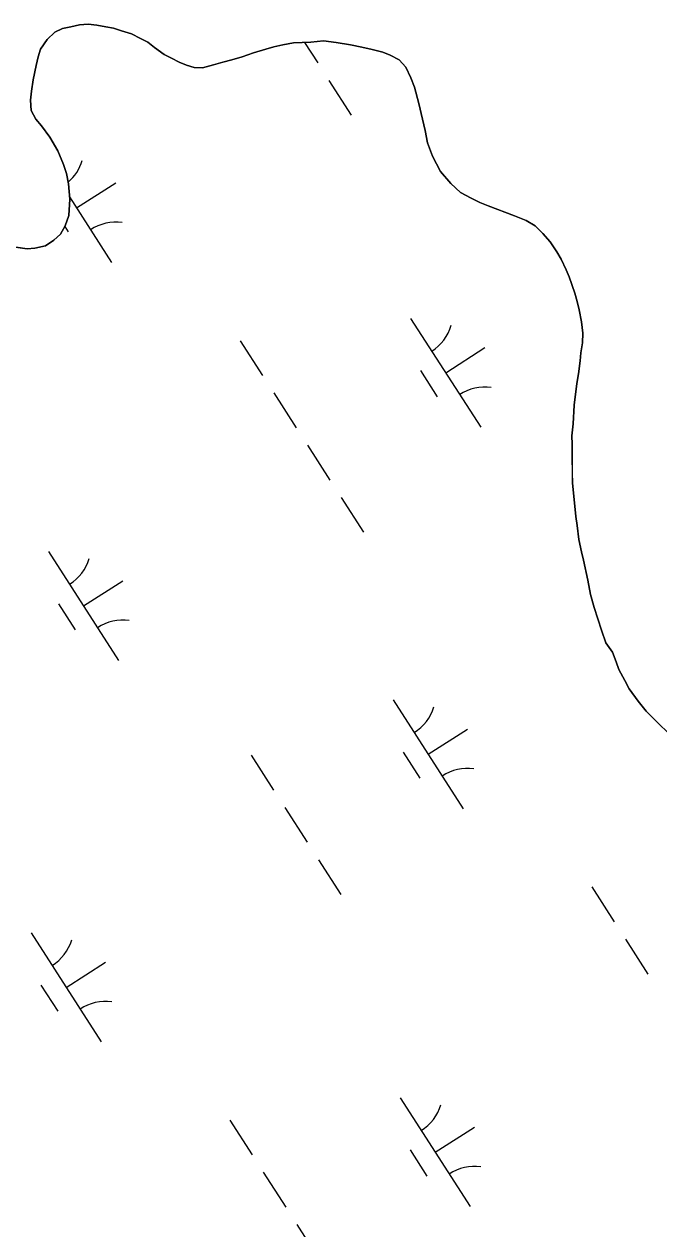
# Model space of a CAD drawing. Extents: x 3937982 to 3958556, y 219448 to 241894.
# Drawn here: x 3946686.3 to 3946931.5, y 229070.3 to 229535.7 of the extents above; entities that cross this region are included whole.
import ezdxf

# ---------------------------------------------------------------- set-up
doc = ezdxf.new("R2010")
doc.units = 0
doc.layers.add('V-TOPO-SHOR', color=7, linetype='Continuous')
doc.layers.add('V-WETL-SWMP', color=7, linetype='Continuous')

msp = doc.modelspace()

# ---------------------------------------------------------------- linework, layer by layer
at = {"layer": 'V-TOPO-SHOR'}
for points in [[(3946898.03, 229368.362), (3946897.979, 229373.453), (3946897.946, 229376.695), (3946898.362, 229381.33), (3946898.751, 229388.51), (3946899.824, 229396.856), (3946900.482, 229400.566), (3946901.125, 229405.666), (3946901.325, 229408.677), (3946901.981, 229412.619), (3946902.175, 229416.326), (3946901.667, 229420.719), (3946900.695, 229425.339), (3946899.968, 229428.573), (3946899.009, 229431.805), (3946896.863, 229438.035), (3946895.675, 229440.799), (3946893.783, 229444.949), (3946892.134, 229447.709), (3946889.547, 229451.619), (3946886.738, 229454.832), (3946883.696, 229457.81), (3946880.204, 229459.858), (3946875.787, 229461.667), (3946872.07, 229463.018), (3946869.278, 229464.147), (3946865.561, 229465.498), (3946862.307, 229466.854), (3946859.049, 229468.441), (3946854.858, 229470.715), (3946851.121, 229474.149), (3946847.137, 229478.739), (3946844.067, 229484.727), (3946842.165, 229489.802), (3946841.188, 229494.654), (3946840.219, 229499.043), (3946838.769, 229505.047), (3946837.086, 229511.281), (3946835.658, 229514.97), (3946833.764, 229519.117), (3946831.19, 229521.87), (3946827.7, 229523.686), (3946824.91, 229524.817), (3946820.731, 229525.933), (3946816.786, 229526.817), (3946812.379, 229527.698), (3946806.814, 229528.569), (3946801.946, 229529.214), (3946797.088, 229528.702), (3946790.377, 229528.403), (3946786.22, 229527.665), (3946782.752, 229526.936), (3946779.752, 229525.98), (3946774.907, 229524.542), (3946770.522, 229523.109), (3946766.598, 229521.91), (3946763.137, 229520.95), (3946759.44, 229519.987), (3946755.287, 229518.787), (3946752.043, 229518.986), (3946749.024, 229519.881), (3946746.235, 229521.009), (3946743.21, 229522.601), (3946740.416, 229523.961), (3946736.685, 229526.703), (3946734.119, 229528.759), (3946731.325, 229530.121), (3946727.835, 229531.937), (3946723.889, 229533.054), (3946720.868, 229534.18), (3946717.853, 229534.614), (3946714.374, 229535.274), (3946711.128, 229535.704), (3946707.658, 229535.438), (3946704.425, 229534.708), (3946701.191, 229533.981), (3946698.195, 229532.562), (3946695.215, 229529.754), (3946692.706, 229526.025), (3946691.809, 229523.006), (3946690.916, 229519.756), (3946689.814, 229514.19), (3946689.165, 229509.782), (3946688.737, 229506.307), (3946689.009, 229502.373), (3946690.896, 229498.92), (3946693.005, 229496.394), (3946696.29, 229492.028), (3946699.354, 229486.734), (3946701.492, 229481.432), (3946702.684, 229477.973), (3946703.419, 229474.043), (3946703.941, 229468.03), (3946703.542, 229461.775), (3946702.192, 229457.824), (3946700.374, 229454.566), (3946697.851, 229452.225), (3946694.631, 229450.11), (3946690.474, 229449.141), (3946687.467, 229448.879), (3946683.062, 229449.528)], [(3946934.99, 229262.009), (3946931.484, 229265.446), (3946929.145, 229267.737), (3946926.573, 229270.258), (3946923.524, 229274.164), (3946920.001, 229278.989), (3946918.348, 229282.213), (3946915.991, 229286.356), (3946915.037, 229289.356), (3946913.609, 229293.046), (3946911.027, 229296.725), (3946909.356, 229301.568), (3946907.922, 229305.953), (3946906.488, 229310.338), (3946905.049, 229315.417), (3946904.066, 229320.963), (3946902.37, 229328.585), (3946901.641, 229331.819), (3946900.666, 229336.671), (3946899.918, 229341.988), (3946899.421, 229345.455), (3946898.903, 229350.776), (3946898.131, 229358.406), (3946898.092, 229362.343), (3946898.03, 229368.362)]]:
    msp.add_lwpolyline(points, dxfattribs=at)
at = {"layer": 'V-WETL-SWMP'}
for p, q in [((3946695.214, 229529.754), (3946698.195, 229532.563)), ((3946698.195, 229532.563), (3946701.19, 229533.982)), ((3946701.19, 229533.982), (3946704.424, 229534.709)), ((3946704.424, 229534.709), (3946707.658, 229535.437)), ((3946707.658, 229535.437), (3946711.128, 229535.703)), ((3946711.128, 229535.703), (3946714.373, 229535.273)), ((3946714.373, 229535.273), (3946717.853, 229534.614)), ((3946717.853, 229534.614), (3946720.867, 229534.181)), ((3946720.867, 229534.181), (3946723.888, 229533.054)), ((3946723.888, 229533.054), (3946727.835, 229531.937)), ((3946692.705, 229526.025), (3946695.214, 229529.754)), ((3946727.835, 229531.937), (3946731.326, 229530.12)), ((3946731.326, 229530.12), (3946734.118, 229528.759)), ((3946734.118, 229528.759), (3946736.685, 229526.702)), ((3946782.753, 229526.936), (3946786.219, 229527.666)), ((3946786.219, 229527.666), (3946790.378, 229528.403)), ((3946790.378, 229528.403), (3946797.089, 229528.702)), ((3946794.638, 229528.593), (3946799.723, 229520.693)), ((3946797.089, 229528.702), (3946801.946, 229529.214)), ((3946801.946, 229529.214), (3946806.814, 229528.569)), ((3946806.814, 229528.569), (3946812.379, 229527.699)), ((3946812.379, 229527.699), (3946816.787, 229526.818)), ((3946690.916, 229519.756), (3946691.809, 229523.006)), ((3946691.809, 229523.006), (3946692.705, 229526.025)), ((3946736.685, 229526.702), (3946740.417, 229523.961)), ((3946740.417, 229523.961), (3946743.209, 229522.6)), ((3946766.598, 229521.911), (3946770.522, 229523.108)), ((3946770.522, 229523.108), (3946774.906, 229524.542)), ((3946774.906, 229524.542), (3946779.753, 229525.98)), ((3946779.753, 229525.98), (3946782.753, 229526.936)), ((3946816.787, 229526.818), (3946820.731, 229525.932)), ((3946820.731, 229525.932), (3946824.91, 229524.817)), ((3946824.91, 229524.817), (3946827.699, 229523.687)), ((3946827.699, 229523.687), (3946831.19, 229521.87)), ((3946689.815, 229514.189), (3946690.916, 229519.756)), ((3946743.209, 229522.6), (3946746.235, 229521.01)), ((3946746.235, 229521.01), (3946749.024, 229519.881)), ((3946749.024, 229519.881), (3946752.043, 229518.986)), ((3946752.043, 229518.986), (3946755.286, 229518.787)), ((3946755.286, 229518.787), (3946759.441, 229519.987)), ((3946759.441, 229519.987), (3946763.136, 229520.95)), ((3946763.136, 229520.95), (3946766.598, 229521.911)), ((3946831.19, 229521.87), (3946833.765, 229519.118)), ((3946833.765, 229519.118), (3946835.659, 229514.97)), ((3946689.165, 229509.783), (3946689.815, 229514.189)), ((3946804.053, 229513.967), (3946812.713, 229500.513)), ((3946835.659, 229514.97), (3946837.085, 229511.281)), ((3946688.737, 229506.306), (3946689.165, 229509.783)), ((3946837.085, 229511.281), (3946838.769, 229505.047)), ((3946689.009, 229502.373), (3946688.737, 229506.306)), ((3946838.769, 229505.047), (3946840.219, 229499.042)), ((3946690.896, 229498.92), (3946689.009, 229502.373)), ((3946693.005, 229496.395), (3946690.896, 229498.92)), ((3946696.29, 229492.029), (3946693.005, 229496.395)), ((3946840.219, 229499.042), (3946841.189, 229494.653)), ((3946699.353, 229486.735), (3946696.29, 229492.029)), ((3946841.189, 229494.653), (3946842.164, 229489.802)), ((3946701.491, 229481.432), (3946699.353, 229486.735)), ((3946842.164, 229489.802), (3946844.068, 229484.728)), ((3946702.683, 229477.972), (3946701.491, 229481.432)), ((3946844.068, 229484.728), (3946847.138, 229478.739)), ((3946703.418, 229474.043), (3946702.683, 229477.972)), ((3946847.138, 229478.739), (3946851.12, 229474.149)), ((3946703.941, 229468.029), (3946703.418, 229474.043)), ((3946706.603, 229464.674), (3946721.739, 229474.416)), ((3946851.12, 229474.149), (3946854.859, 229470.715)), ((3946703.542, 229461.775), (3946703.941, 229468.029)), ((3946703.863, 229468.932), (3946720.134, 229443.652)), ((3946854.859, 229470.715), (3946859.049, 229468.442)), ((3946859.049, 229468.442), (3946862.307, 229466.854)), ((3946862.307, 229466.854), (3946865.562, 229465.498)), ((3946865.562, 229465.498), (3946869.279, 229464.147)), ((3946869.279, 229464.147), (3946872.069, 229463.018)), ((3946872.069, 229463.018), (3946875.787, 229461.666)), ((3946700.374, 229454.566), (3946702.193, 229457.825)), ((3946702.193, 229457.825), (3946703.542, 229461.775)), ((3946875.787, 229461.666), (3946880.204, 229459.859)), ((3946880.204, 229459.859), (3946883.697, 229457.81)), ((3946883.697, 229457.81), (3946886.737, 229454.832)), ((3946697.851, 229452.225), (3946700.374, 229454.566)), ((3946702.027, 229457.528), (3946703.363, 229455.453)), ((3946886.737, 229454.832), (3946889.548, 229451.619)), ((3946683.061, 229449.529), (3946687.467, 229448.879)), ((3946687.467, 229448.879), (3946690.474, 229449.141)), ((3946690.474, 229449.141), (3946694.631, 229450.109)), ((3946694.631, 229450.109), (3946697.851, 229452.225)), ((3946889.548, 229451.619), (3946892.134, 229447.709)), ((3946892.134, 229447.709), (3946893.782, 229444.948)), ((3946893.782, 229444.948), (3946895.676, 229440.8)), ((3946895.676, 229440.8), (3946896.862, 229438.034)), ((3946896.862, 229438.034), (3946899.009, 229431.805)), ((3946899.009, 229431.805), (3946899.967, 229428.573)), ((3946899.967, 229428.573), (3946900.695, 229425.34)), ((3946900.695, 229425.34), (3946901.668, 229420.719)), ((3946835.638, 229422.005), (3946862.7, 229379.962)), ((3946901.668, 229420.719), (3946902.175, 229416.326)), ((3946902.175, 229416.326), (3946901.981, 229412.619)), ((3946769.773, 229413.411), (3946778.433, 229399.957)), ((3946901.981, 229412.619), (3946901.326, 229408.677)), ((3946849.169, 229400.984), (3946864.304, 229410.726)), ((3946901.326, 229408.677), (3946901.125, 229405.665)), ((3946839.434, 229401.853), (3946845.929, 229391.763)), ((3946901.125, 229405.665), (3946900.482, 229400.566)), ((3946900.482, 229400.566), (3946899.825, 229396.855)), ((3946782.763, 229393.23), (3946791.423, 229379.776)), ((3946899.825, 229396.855), (3946898.752, 229388.51)), ((3946898.752, 229388.51), (3946898.362, 229381.329)), ((3946898.362, 229381.329), (3946897.946, 229376.694)), ((3946897.946, 229376.694), (3946897.979, 229373.454)), ((3946795.753, 229373.049), (3946804.412, 229359.595)), ((3946897.979, 229373.454), (3946898.03, 229368.361)), ((3946898.03, 229368.361), (3946898.091, 229362.342)), ((3946898.091, 229362.342), (3946898.131, 229358.407)), ((3946898.131, 229358.407), (3946898.903, 229350.775)), ((3946808.742, 229352.868), (3946817.402, 229339.414)), ((3946898.903, 229350.775), (3946899.42, 229345.455)), ((3946899.42, 229345.455), (3946899.918, 229341.988)), ((3946899.918, 229341.988), (3946900.666, 229336.671)), ((3946900.666, 229336.671), (3946901.641, 229331.819)), ((3946695.77, 229331.976), (3946722.833, 229289.933)), ((3946901.641, 229331.819), (3946902.369, 229328.585)), ((3946902.369, 229328.585), (3946904.066, 229320.962)), ((3946709.302, 229310.954), (3946724.437, 229320.697)), ((3946904.066, 229320.962), (3946905.049, 229315.416)), ((3946905.049, 229315.416), (3946906.489, 229310.337)), ((3946699.566, 229311.824), (3946706.061, 229301.733)), ((3946906.489, 229310.337), (3946907.922, 229305.953)), ((3946907.922, 229305.953), (3946909.356, 229301.569)), ((3946909.356, 229301.569), (3946911.026, 229296.724)), ((3946911.026, 229296.724), (3946913.609, 229293.046)), ((3946913.609, 229293.046), (3946915.036, 229289.356)), ((3946915.036, 229289.356), (3946915.992, 229286.356)), ((3946915.992, 229286.356), (3946918.349, 229282.213)), ((3946918.349, 229282.213), (3946920.002, 229278.989)), ((3946920.002, 229278.989), (3946923.524, 229274.163)), ((3946828.9, 229274.677), (3946855.962, 229232.634)), ((3946923.524, 229274.163), (3946926.573, 229270.258)), ((3946926.573, 229270.258), (3946929.145, 229267.737)), ((3946929.145, 229267.737), (3946931.484, 229265.446)), ((3946842.431, 229253.656), (3946857.566, 229263.398)), ((3946931.484, 229265.446), (3946934.991, 229262.009)), ((3946774.034, 229253.28), (3946782.694, 229239.826)), ((3946832.696, 229254.525), (3946839.191, 229244.435)), ((3946787.024, 229233.1), (3946795.683, 229219.646)), ((3946800.013, 229212.919), (3946808.673, 229199.465)), ((3946905.601, 229202.392), (3946914.261, 229188.938)), ((3946689.032, 229184.648), (3946716.095, 229142.605)), ((3946918.59, 229182.211), (3946927.25, 229168.758)), ((3946702.564, 229163.626), (3946717.699, 229173.369)), ((3946692.828, 229164.495), (3946699.323, 229154.405)), ((3946831.598, 229120.958), (3946858.661, 229078.914)), ((3946765.733, 229112.363), (3946774.393, 229098.909)), ((3946845.129, 229099.936), (3946860.265, 229109.678)), ((3946835.394, 229100.805), (3946841.889, 229090.715)), ((3946778.723, 229092.182), (3946787.383, 229078.728)), ((3946791.713, 229072.001), (3946800.373, 229058.547))]:
    msp.add_line(p, q, dxfattribs=at)
for centre, start, end in [((3946691.853, 229488.028), 310.53939, 343.54034), ((3946721.753, 229441.577), 81.99668, 123.54034), ((3946834.419, 229424.338), 301.99668, 343.54034), ((3946864.319, 229377.886), 81.99668, 123.54034), ((3946694.551, 229334.309), 301.99668, 343.54034), ((3946724.451, 229287.857), 81.99668, 123.54034), ((3946827.68, 229277.01), 301.99668, 343.54034), ((3946857.58, 229230.558), 81.99668, 123.54034), ((3946687.813, 229186.981), 301.99668, 343.54034), ((3946717.713, 229140.529), 81.99668, 123.54034), ((3946830.379, 229123.29), 301.99668, 343.54034), ((3946860.279, 229076.839), 81.99668, 123.54034)]:
    msp.add_arc(centre, 17.623, start, end, dxfattribs=at)

doc.saveas('drawing.dxf')
